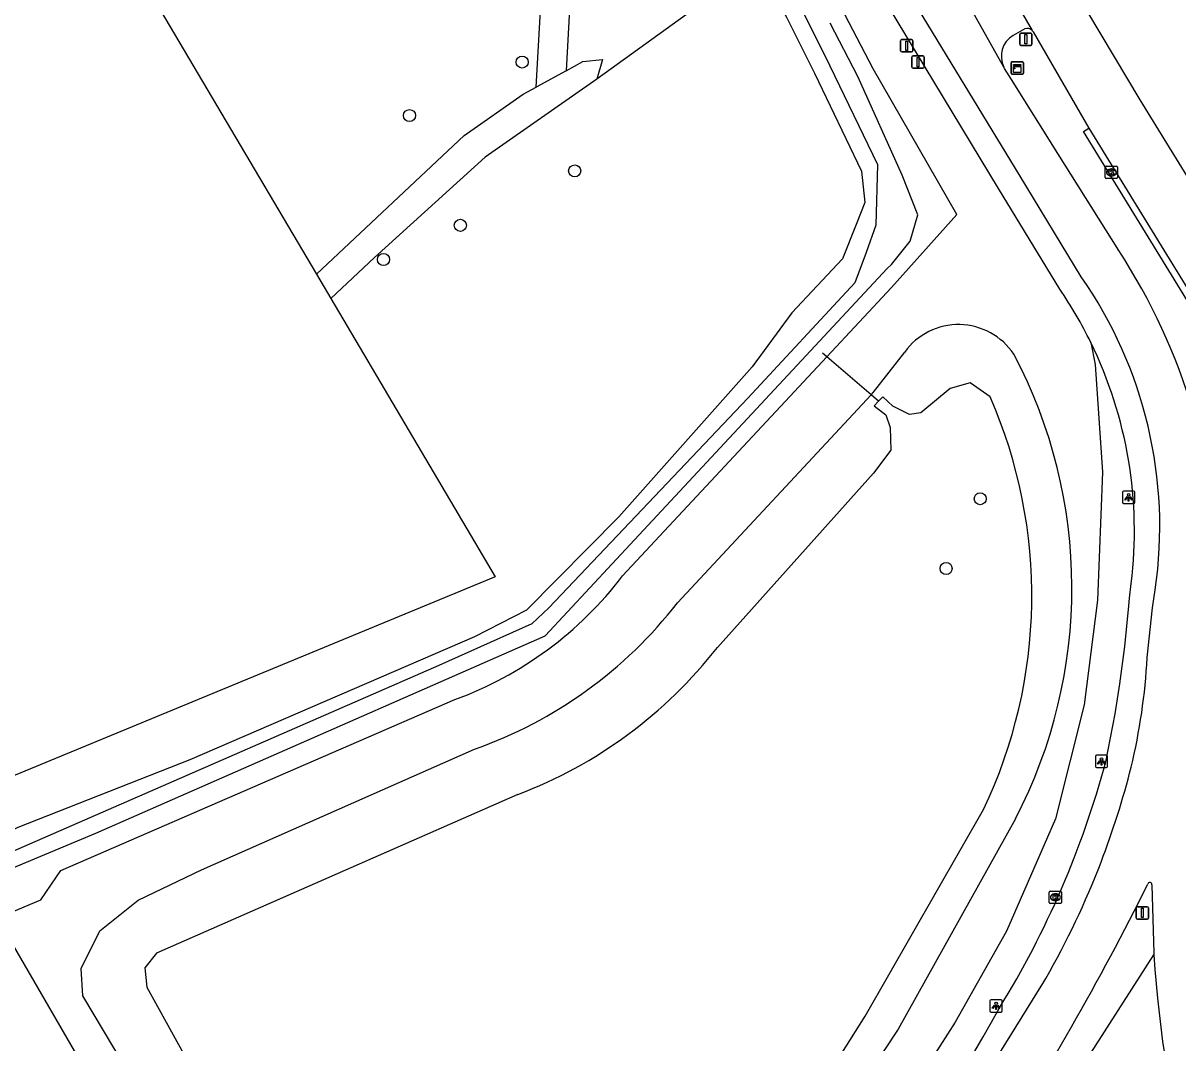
# Model space of a CAD drawing. Extents: x 155018 to 156648, y 383980 to 385733.
# Drawn here: x 155889.6 to 155983.2, y 384714.6 to 384797.2 of the extents above; entities that cross this region are included whole.
import ezdxf

# ---------------------------------------------------------------- set-up
doc = ezdxf.new("R2010")
doc.units = 0
for name, color, linetype in [('IMGEO_Afsluitpaal', 7, 'Continuous'), ('IMGEO_Berm_groen', 7, 'Continuous'), ('IMGEO_Boom', 7, 'Continuous'), ('IMGEO_Duiker', 7, 'Continuous'), ('IMGEO_Fietspad_gesloten', 7, 'Continuous'), ('IMGEO_Groenvoorziening', 7, 'Continuous'), ('IMGEO_Hek', 7, 'Continuous'), ('IMGEO_Kast', 7, 'Continuous'), ('IMGEO_Kolk', 7, 'Continuous'), ('IMGEO_Lichtpunt', 7, 'Continuous'), ('IMGEO_Meer_plas_ven_vijver', 7, 'Continuous'), ('IMGEO_Rijbaan_lokaal_open', 7, 'Continuous'), ('IMGEO_Rijbaan_regionaal_gesloten', 7, 'Continuous'), ('IMGEO_Verkeersbordpaal', 7, 'Continuous'), ('IMGEO_Voetpad_gesloten', 7, 'Continuous'), ('IMGEO_Voetpad_open', 7, 'Continuous'), ('IMGEO_Waterloop', 7, 'Continuous')]:
    doc.layers.add(name, color=color, linetype=linetype)

msp = doc.modelspace()

# ---------------------------------------------------------------- linework, layer by layer
at = {"layer": 'IMGEO_Afsluitpaal'}
for p, q in [((155970.425, 384795.532), (155970.425, 384796.332)), ((155970.425, 384796.332), (155970.425, 384795.532)), ((155970.525, 384796.432), (155971.315, 384796.432)), ((155971.315, 384796.432), (155970.525, 384796.432)), ((155971.415, 384796.332), (155971.415, 384795.532)), ((155971.415, 384795.532), (155971.415, 384796.332)), ((155960.76, 384794.997), (155960.76, 384795.797)), ((155960.76, 384795.797), (155960.76, 384794.997)), ((155960.86, 384795.897), (155961.65, 384795.897)), ((155961.65, 384795.897), (155960.86, 384795.897)), ((155961.75, 384795.797), (155961.75, 384794.997)), ((155961.75, 384794.997), (155961.75, 384795.797)), ((155971.315, 384795.432), (155970.525, 384795.432)), ((155970.525, 384795.432), (155971.315, 384795.432)), ((155961.65, 384794.897), (155960.86, 384794.897)), ((155960.86, 384794.897), (155961.65, 384794.897)), ((155961.679, 384793.681), (155961.679, 384794.481)), ((155961.679, 384794.481), (155961.679, 384793.681)), ((155961.779, 384794.581), (155962.569, 384794.581)), ((155962.569, 384794.581), (155961.779, 384794.581)), ((155962.669, 384794.481), (155962.669, 384793.681)), ((155962.669, 384793.681), (155962.669, 384794.481)), ((155962.569, 384793.581), (155961.779, 384793.581)), ((155961.779, 384793.581), (155962.569, 384793.581))]:
    msp.add_line(p, q, dxfattribs=at)
for points in [[(155970.845, 384796.307), (155970.995, 384796.307), (155970.995, 384795.557), (155970.845, 384795.557), (155970.845, 384796.307)], [(155961.18, 384795.772), (155961.33, 384795.772), (155961.33, 384795.022), (155961.18, 384795.022), (155961.18, 384795.772)], [(155962.099, 384794.456), (155962.249, 384794.456), (155962.249, 384793.706), (155962.099, 384793.706), (155962.099, 384794.456)]]:
    msp.add_lwpolyline(points, dxfattribs=at)
for centre, start, end in [((155970.525, 384796.332), 90, 180), ((155970.525, 384796.332), 90, 180), ((155971.315, 384796.332), 0, 90), ((155971.315, 384796.332), 360, 90), ((155960.86, 384795.797), 90, 180), ((155960.86, 384795.797), 90, 180), ((155961.65, 384795.797), 0, 90), ((155961.65, 384795.797), 360, 90), ((155970.525, 384795.532), 180, 270), ((155970.525, 384795.532), 180, 270), ((155971.315, 384795.532), 270, 0), ((155971.315, 384795.532), 270, 0), ((155960.86, 384794.997), 180, 270), ((155960.86, 384794.997), 180, 270), ((155961.65, 384794.997), 270, 0), ((155961.65, 384794.997), 270, 0), ((155961.779, 384794.481), 90, 180), ((155961.779, 384794.481), 90, 180), ((155962.569, 384794.481), 0, 90), ((155962.569, 384794.481), 360, 90), ((155961.779, 384793.681), 180, 270), ((155961.779, 384793.681), 180, 270), ((155962.569, 384793.681), 270, 0), ((155962.569, 384793.681), 270, 0)]:
    msp.add_arc(centre, 0.1, start, end, dxfattribs=at)
at = {"layer": 'IMGEO_Berm_groen'}
msp.add_lwpolyline([(155960.134, 384688.714), (155981.297, 384721.709)], dxfattribs=at)
at = {"layer": 'IMGEO_Boom'}
for centre in [(155930.097, 384794.081), (155920.964, 384789.745), (155934.355, 384785.26), (155925.087, 384780.849), (155918.863, 384778.081), (155967.223, 384758.691), (155964.457, 384753.032)]:
    msp.add_circle(centre, 0.489, dxfattribs=at)
at = {"layer": 'IMGEO_Duiker'}
msp.add_lwpolyline([(155958.987, 384766.587), (155958.382, 384767.109), (155954.797, 384770.198), (155954.45, 384770.497)], dxfattribs=at)
at = {"layer": 'IMGEO_Fietspad_gesloten'}
for points in [[(155975.409, 384776.674), (155970.449, 384784.821), (155961.452, 384799.64), (155959.664, 384802.736), (155940.418, 384835.124), (155922.729, 384865.669), (155909.95, 384888.824), (155901.33, 384904.485), (155891.806, 384922.174)], [(155969.139, 384793.67), (155965.8, 384799.62)], [(155970.833, 384796.768), (155969.894, 384796.242)], [(155978.452, 384778.803), (155973.516, 384786.663), (155969.768, 384792.657), (155969.2, 384793.56), (155969.139, 384793.67)], [(155980.759, 384745.823), (155981.185, 384749.837), (155981.409, 384751.313)], [(155981.14, 384727.408), (155981.287, 384721.859), (155981.292, 384721.784), (155981.297, 384721.709)], [(155961.766, 384702.403), (155972.299, 384719.386), (155972.533, 384719.792)]]:
    msp.add_lwpolyline(points, dxfattribs=at)
for centre, radius, start, end in [((155970.903, 384794.549), 1.971, 120.79332, 206.48791), ((155971.042, 384796.307), 0.506, 41.63771, 114.31947), ((155937.027, 384751.775), 49.463, 359.70148, 33.12284), ((155946.344, 384756.407), 35.433, 351.73366, 34.88736), ((155930.932, 384748.578), 49.903, 346.49375, 356.83527), ((155913.086, 384753.778), 68.476, 338.99632, 345.7508), ((155913.043, 384753.795), 68.522, 330.24832, 338.99518), ((155769.166, 384833.072), 236.53, 327.13287, 333.47674), ((155980.968, 384727.406), 0.172, 0.81247, 166.02364), ((156079.542, 384728.132), 98.455, 183.74068, 205.55373)]:
    msp.add_arc(centre, radius, start, end, dxfattribs=at)
at = {"layer": 'IMGEO_Groenvoorziening'}
for points in [[(155863.81, 384860.755), (155913.417, 384776.893)], [(155938.229, 384752.431), (155954.797, 384770.198), (155960.036, 384775.816), (155965.324, 384781.723), (155958.557, 384793.522), (155956.272, 384797.883), (155953.363, 384803.433), (155946.914, 384814.668), (155941.514, 384823.667), (155929.251, 384844.105)], [(155925.039, 384841.785), (155948.617, 384802.999), (155951.534, 384797.709), (155953.782, 384793.173), (155957.604, 384785.225), (155957.881, 384782.71), (155957.177, 384780.926), (155956.072, 384778.127), (155951.949, 384773.755), (155948.74, 384769.379), (155937.919, 384757.216), (155930.462, 384749.665), (155926.228, 384747.501), (155903.155, 384737.516), (155889.212, 384732.046), (155886.963, 384730.92), (155885.78, 384728.973), (155886.27, 384728.162), (155886.982, 384726.982), (155888.195, 384724.975), (155891.09, 384726.192), (155892.708, 384728.544), (155924.653, 384742.413)], [(155930.853, 384826.774), (155943.422, 384797.947), (155936.159, 384792.708)], [(155931.234, 384792.053), (155931.691, 384800.201), (155933.999, 384799.406), (155933.661, 384793.383)], [(155914.592, 384774.906), (155927.922, 384752.372), (155885.712, 384734.935), (155883.134, 384733.87), (155882.777, 384733.722)], [(155976.18, 384771.358), (155976.542, 384769.577), (155977.128, 384760.847), (155976.74, 384750.462), (155975.66, 384741.983), (155973.333, 384732.736), (155969.364, 384723.65), (155965.179, 384716.267), (155960.231, 384708.492), (155955.722, 384701.699), (155948.28, 384692.265), (155942.151, 384685.384), (155934.328, 384678.881), (155925.957, 384673.179), (155922.666, 384671.018)], [(155942.684, 384750.253), (155958.382, 384767.109), (155958.581, 384767.323), (155961.1, 384770.579)], [(155921.926, 384670.532), (155920.366, 384671.054), (155918.989, 384672.238), (155918.978, 384672.257), (155918.323, 384673.398), (155917.788, 384674.33), (155917.651, 384675.806), (155918.524, 384677.512), (155915.379, 384682.151), (155908.378, 384695.118), (155894.501, 384718.397), (155894.353, 384720.614), (155895.869, 384723.673), (155898.981, 384726.147), (155904.109, 384728.609), (155926.245, 384738.39)], [(155970.076, 384732.745), (155960.56, 384715.689), (155953.323, 384704.759), (155945.883, 384694.748)]]:
    msp.add_lwpolyline(points, dxfattribs=at)
for centre, radius, start, end in [((155965.463, 384767.409), 5.393, 33.77058, 144.0016), ((155934.128, 384751.452), 40.524, 332.50781, 27.88773), ((155914.286, 384770.67), 30.098, 290.14721, 322.70149), ((155914.293, 384772.274), 35.93, 289.42949, 322.20178)]:
    msp.add_arc(centre, radius, start, end, dxfattribs=at)
at = {"layer": 'IMGEO_Hek'}
for points in [[(155863.81, 384860.755), (155913.417, 384776.893)], [(155913.417, 384776.893), (155914.592, 384774.906)], [(155914.592, 384774.906), (155927.922, 384752.372), (155885.712, 384734.935), (155883.134, 384733.87)]]:
    msp.add_lwpolyline(points, dxfattribs=at)
at = {"layer": 'IMGEO_Kast'}
for p, q in [((155969.721, 384793.18), (155969.721, 384794.021)), ((155969.721, 384794.021), (155969.721, 384793.18)), ((155969.796, 384794.105), (155970.637, 384794.105)), ((155970.637, 384794.105), (155969.796, 384794.105)), ((155970.721, 384794.03), (155970.721, 384793.189)), ((155970.721, 384793.189), (155970.721, 384794.03)), ((155970.646, 384793.105), (155969.805, 384793.105)), ((155969.805, 384793.105), (155970.646, 384793.105))]:
    msp.add_line(p, q, dxfattribs=at)
for points in [[(155969.916, 384793.895), (155970.516, 384793.895), (155970.516, 384793.81), (155969.916, 384793.81), (155969.916, 384793.895)], [(155969.916, 384793.72), (155970.516, 384793.72), (155970.516, 384793.231), (155969.916, 384793.231), (155969.916, 384793.72)]]:
    msp.add_lwpolyline(points, dxfattribs=at)
msp.add_circle((155970, 384793.569), 0.0377, dxfattribs=at)
for centre, start, end in [((155969.799, 384794.027), 92.4484, 184.28452), ((155969.799, 384794.027), 92.4484, 184.28452), ((155970.643, 384794.027), 2.4484, 94.28452), ((155970.643, 384794.027), 2.4484, 94.28452), ((155969.799, 384793.183), 182.4484, 274.28452), ((155969.799, 384793.183), 182.4484, 274.28452), ((155970.643, 384793.183), 272.4484, 4.28452), ((155970.643, 384793.183), 272.4484, 4.28452)]:
    msp.add_arc(centre, 0.0779, start, end, dxfattribs=at)
at = {"layer": 'IMGEO_Kolk'}
for p, q in [((155977.354, 384784.716), (155977.354, 384785.568)), ((155977.429, 384785.642), (155978.281, 384785.642)), ((155977.842, 384785.422), (155977.867, 384785.422)), ((155978.355, 384785.568), (155978.355, 384784.716)), ((155978.281, 384784.642), (155977.429, 384784.642)), ((155977.865, 384784.862), (155977.84, 384784.862)), ((155972.891, 384726.885), (155973.743, 384726.885)), ((155972.816, 384725.959), (155972.816, 384726.811)), ((155973.327, 384726.105), (155973.302, 384726.105)), ((155973.304, 384726.665), (155973.329, 384726.665)), ((155973.817, 384726.811), (155973.817, 384725.959)), ((155973.743, 384725.885), (155972.891, 384725.885))]:
    msp.add_line(p, q, dxfattribs=at)
for points in [[(155977.354, 384784.716), (155977.354, 384785.568)], [(155977.429, 384785.642), (155978.281, 384785.642)], [(155977.675, 384785.342), (155977.798, 384785.342), (155977.798, 384785.191), (155977.928, 384785.342), (155978.092, 384785.342), (155977.946, 384785.191), (155978.099, 384784.942), (155977.947, 384784.942), (155977.862, 384785.106), (155977.798, 384785.039), (155977.798, 384784.942), (155977.675, 384784.942), (155977.675, 384785.342)], [(155978.355, 384785.568), (155978.355, 384784.716)], [(155978.281, 384784.642), (155977.429, 384784.642)], [(155972.891, 384726.885), (155973.743, 384726.885)], [(155972.816, 384725.959), (155972.816, 384726.811)], [(155973.137, 384726.585), (155973.26, 384726.585), (155973.26, 384726.434), (155973.39, 384726.585), (155973.554, 384726.585), (155973.408, 384726.434), (155973.561, 384726.185), (155973.409, 384726.185), (155973.324, 384726.349), (155973.26, 384726.282), (155973.26, 384726.185), (155973.137, 384726.185), (155973.137, 384726.585)], [(155973.817, 384726.811), (155973.817, 384725.959)], [(155973.743, 384725.885), (155972.891, 384725.885)]]:
    msp.add_lwpolyline(points, dxfattribs=at)
for centre, start, end in [((155977.431, 384785.566), 91.55205, 178.44795), ((155977.431, 384785.566), 91.55205, 178.44795), ((155978.279, 384785.566), 1.55205, 88.44795), ((155978.279, 384785.566), 1.55205, 88.44795), ((155977.431, 384784.718), 181.55205, 268.44795), ((155977.431, 384784.718), 181.55205, 268.44795), ((155978.279, 384784.718), 271.55205, 358.44795), ((155978.279, 384784.718), 271.55205, 358.44795), ((155972.893, 384726.809), 91.55205, 178.44795), ((155972.893, 384726.809), 91.55205, 178.44795), ((155973.741, 384726.809), 1.55205, 88.44795), ((155973.741, 384726.809), 1.55205, 88.44795), ((155972.893, 384725.961), 181.55205, 268.44795), ((155972.893, 384725.961), 181.55205, 268.44795), ((155973.741, 384725.961), 271.55205, 358.44795), ((155973.741, 384725.961), 271.55205, 358.44795)]:
    msp.add_arc(centre, 0.0765, start, end, dxfattribs=at)
for centre, major_axis, ratio, start_param, end_param in [((155977.841, 384785.142), (-0.387, 0.002), 0.722429, 4.712389, 7.853982), ((155977.866, 384785.142), (-0.39, 0.002), 0.717154, 1.570796, 4.712389), ((155973.303, 384726.385), (-0.387, 0.002), 0.722429, 4.712389, 7.853982), ((155973.328, 384726.385), (-0.39, 0.002), 0.717154, 1.570796, 4.712389)]:
    msp.add_ellipse(centre, major_axis=major_axis, ratio=ratio, start_param=start_param, end_param=end_param, dxfattribs=at)
at = {"layer": 'IMGEO_Lichtpunt'}
for p, q in [((155978.75, 384759.208), (155978.75, 384758.401)), ((155978.75, 384759.208), (155978.75, 384758.401)), ((155979.652, 384759.303), (155978.844, 384759.303)), ((155979.652, 384759.303), (155978.844, 384759.303)), ((155979.746, 384758.401), (155979.746, 384759.208)), ((155979.746, 384758.401), (155979.746, 384759.208)), ((155978.844, 384758.307), (155979.652, 384758.307)), ((155978.844, 384758.307), (155979.652, 384758.307)), ((155976.554, 384737.803), (155976.554, 384736.996)), ((155976.554, 384737.803), (155976.554, 384736.996)), ((155977.456, 384737.898), (155976.648, 384737.898)), ((155977.456, 384737.898), (155976.648, 384737.898)), ((155977.55, 384736.996), (155977.55, 384737.803)), ((155977.55, 384736.996), (155977.55, 384737.803)), ((155976.648, 384736.902), (155977.456, 384736.902)), ((155976.648, 384736.902), (155977.456, 384736.902)), ((155968.014, 384717.988), (155968.014, 384717.181)), ((155968.014, 384717.988), (155968.014, 384717.181)), ((155968.916, 384718.083), (155968.108, 384718.083)), ((155968.916, 384718.083), (155968.108, 384718.083)), ((155969.01, 384717.181), (155969.01, 384717.988)), ((155969.01, 384717.181), (155969.01, 384717.988)), ((155968.108, 384717.087), (155968.916, 384717.087)), ((155968.108, 384717.087), (155968.916, 384717.087))]:
    msp.add_line(p, q, dxfattribs=at)
for points in [[(155979.124, 384758.872), (155979.163, 384758.844), (155978.975, 384758.582), (155978.937, 384758.609), (155979.124, 384758.872)], [(155979.226, 384758.824), (155979.273, 384758.824), (155979.273, 384758.502), (155979.226, 384758.502), (155979.226, 384758.824)], [(155979.336, 384758.844), (155979.374, 384758.871), (155979.561, 384758.609), (155979.522, 384758.581), (155979.336, 384758.844)], [(155976.928, 384737.467), (155976.967, 384737.439), (155976.779, 384737.177), (155976.741, 384737.204), (155976.928, 384737.467)], [(155977.03, 384737.419), (155977.077, 384737.419), (155977.077, 384737.097), (155977.03, 384737.097), (155977.03, 384737.419)], [(155977.14, 384737.439), (155977.178, 384737.466), (155977.365, 384737.204), (155977.326, 384737.176), (155977.14, 384737.439)], [(155968.388, 384717.652), (155968.427, 384717.624), (155968.239, 384717.362), (155968.201, 384717.389), (155968.388, 384717.652)], [(155968.49, 384717.604), (155968.537, 384717.604), (155968.537, 384717.282), (155968.49, 384717.282), (155968.49, 384717.604)], [(155968.6, 384717.624), (155968.638, 384717.651), (155968.825, 384717.389), (155968.786, 384717.361), (155968.6, 384717.624)]]:
    msp.add_lwpolyline(points, dxfattribs=at)
for centre in [(155979.249, 384759.006), (155977.053, 384737.601), (155968.513, 384717.786)]:
    msp.add_circle(centre, 0.0994, dxfattribs=at)
for centre, start, end in [((155978.844, 384759.208), 90, 180), ((155978.844, 384759.208), 90, 180), ((155979.652, 384759.208), 0, 90), ((155979.652, 384759.208), 0, 90), ((155978.844, 384758.401), 180, 270), ((155978.844, 384758.401), 180, 270), ((155979.652, 384758.401), 270, 0), ((155979.652, 384758.401), 270, 360), ((155976.648, 384737.803), 90, 180), ((155976.648, 384737.803), 90, 180), ((155977.456, 384737.803), 0, 90), ((155977.456, 384737.803), 0, 90), ((155976.648, 384736.996), 180, 270), ((155976.648, 384736.996), 180, 270), ((155977.456, 384736.996), 270, 0), ((155977.456, 384736.996), 270, 360), ((155968.108, 384717.988), 90, 180), ((155968.108, 384717.988), 90, 180), ((155968.916, 384717.988), 0, 90), ((155968.916, 384717.988), 0, 90), ((155968.108, 384717.181), 180, 270), ((155968.108, 384717.181), 180, 270), ((155968.916, 384717.181), 270, 0), ((155968.916, 384717.181), 270, 360)]:
    msp.add_arc(centre, 0.0946, start, end, dxfattribs=at)
at = {"layer": 'IMGEO_Meer_plas_ven_vijver'}
for points in [[(155968.029, 384766.941), (155966.397, 384768.081), (155964.797, 384767.623), (155962.412, 384765.655), (155961.489, 384765.522), (155960.138, 384766.188), (155959.332, 384766.939), (155958.987, 384766.587), (155958.637, 384766.23), (155959.57, 384765.497), (155959.916, 384764.452), (155959.99, 384762.617), (155958.57, 384760.768), (155945.923, 384746.643)], [(155929.759, 384734.724), (155900.457, 384721.868), (155899.519, 384720.679), (155899.67, 384719.093)], [(155943.308, 384695.725), (155951.176, 384706.086), (155957.894, 384716.752), (155967.489, 384733.506)], [(155899.67, 384719.093), (155908.668, 384702.817), (155914.551, 384692.12), (155917.168, 384693.391), (155919.258, 384690.449), (155917.553, 384687.582), (155919.81, 384684.269), (155922.101, 384680.977), (155921.685, 384678.161), (155920.44, 384676.559), (155918.907, 384675.07), (155919.946, 384673.599), (155919.053, 384672.941), (155919.359, 384672.523), (155919.633, 384672.148), (155920.507, 384672.796), (155921.167, 384672.232), (155922.371, 384673.208), (155922.227, 384675.058), (155923.657, 384678.155), (155932.036, 384684.605)]]:
    msp.add_lwpolyline(points, dxfattribs=at)
for centre, radius, start, end in [((155931.195, 384750.814), 40.21, 334.50417, 23.64526), ((155916.515, 384769.605), 37.311, 290.79159, 322.01701)]:
    msp.add_arc(centre, radius, start, end, dxfattribs=at)
at = {"layer": 'IMGEO_Rijbaan_lokaal_open'}
msp.add_lwpolyline([(155993.726, 384758.93), (155975.592, 384788.442), (155976.026, 384788.73)], dxfattribs=at)
at = {"layer": 'IMGEO_Rijbaan_regionaal_gesloten'}
for points in [[(155969.48, 384800.023), (155971.42, 384796.643)], [(155995.283, 384766.497), (155980.189, 384791.016), (155974.947, 384799.816)], [(155971.501, 384796.519), (155976.026, 384788.73)], [(155976.026, 384788.73), (155994.191, 384759.185)]]:
    msp.add_lwpolyline(points, dxfattribs=at)
for centre, radius, start, end in [((156043.829, 384896.348), 113.426, 235.17607, 244.46949), ((155971.038, 384796.305), 0.51, 24.80012, 41.50709)]:
    msp.add_arc(centre, radius, start, end, dxfattribs=at)
at = {"layer": 'IMGEO_Verkeersbordpaal'}
for p, q in [((155979.871, 384724.722), (155979.871, 384725.522)), ((155979.871, 384725.522), (155979.871, 384724.722)), ((155979.971, 384725.622), (155980.761, 384725.622)), ((155980.761, 384725.622), (155979.971, 384725.622)), ((155980.861, 384725.522), (155980.861, 384724.722)), ((155980.861, 384724.722), (155980.861, 384725.522)), ((155980.761, 384724.622), (155979.971, 384724.622)), ((155979.971, 384724.622), (155980.761, 384724.622))]:
    msp.add_line(p, q, dxfattribs=at)
msp.add_lwpolyline([(155980.291, 384725.497), (155980.441, 384725.497), (155980.441, 384724.747), (155980.291, 384724.747), (155980.291, 384725.497)], dxfattribs=at)
for centre, start, end in [((155979.971, 384725.522), 90, 180), ((155979.971, 384725.522), 90, 180), ((155980.761, 384725.522), 0, 90), ((155980.761, 384725.522), 360, 90), ((155979.971, 384724.722), 180, 270), ((155979.971, 384724.722), 180, 270), ((155980.761, 384724.722), 270, 0), ((155980.761, 384724.722), 270, 0)]:
    msp.add_arc(centre, 0.1, start, end, dxfattribs=at)
at = {"layer": 'IMGEO_Voetpad_gesloten'}
for points in [[(155973.665, 384775.678), (155968.712, 384783.839), (155959.708, 384798.728), (155931.997, 384845.617)], [(155977.397, 384737.352), (155978.154, 384741.262), (155978.538, 384743.68), (155978.946, 384746.718), (155979.267, 384750), (155979.317, 384750.632), (155979.456, 384751.822)]]:
    msp.add_lwpolyline(points, dxfattribs=at)
for centre, radius, start, end in [((155944.841, 384756.005), 34.898, 26.09993, 34.31394), ((155944.977, 384756.083), 34.741, 352.95522, 26.08355), ((155903.904, 384757.266), 76.144, 328.4528, 344.83872), ((155821.763, 384798.917), 168.103, 316.32332, 331.0035)]:
    msp.add_arc(centre, radius, start, end, dxfattribs=at)
at = {"layer": 'IMGEO_Voetpad_open'}
msp.add_lwpolyline([(155882.777, 384733.722), (155885.729, 384727.933), (155886.153, 384727.101), (155894.378, 384712.92), (155917.076, 384673.487), (155917.474, 384672.825), (155919.721, 384669.084)], dxfattribs=at)
at = {"layer": 'IMGEO_Waterloop'}
for points in [[(155880.431, 384885.528), (155898.33, 384890.482), (155914.615, 384861.59), (155918.856, 384854.615), (155926.219, 384842.502), (155949.812, 384803.691), (155952.758, 384798.349), (155955.023, 384793.779), (155958.889, 384785.772), (155958.749, 384780.872), (155957.981, 384778.644), (155957.047, 384776.181), (155948.384, 384766.839), (155932.248, 384749.854), (155930.89, 384748.538), (155923.331, 384745.183), (155888.257, 384729.854), (155888.766, 384728.75), (155895.539, 384731.574), (155931.951, 384747.583)], [(155931.951, 384747.583), (155939.212, 384755.353), (155959.679, 384777.349), (155960.034, 384777.667), (155961.532, 384779.558), (155962.175, 384781.7), (155960.889, 384784.915), (155957.308, 384792.919), (155955.049, 384797.242)], [(155933.661, 384793.383), (155935.002, 384794.118), (155936.599, 384794.302), (155936.159, 384792.708)], [(155933.661, 384793.383), (155931.234, 384792.053)], [(155936.159, 384792.708), (155927.1, 384786.369), (155918.126, 384778.229), (155914.592, 384774.906)], [(155913.417, 384776.893), (155925.398, 384788.136), (155930.178, 384791.474), (155931.234, 384792.053)], [(155913.417, 384776.893), (155914.592, 384774.906)]]:
    msp.add_lwpolyline(points, dxfattribs=at)

doc.saveas('drawing.dxf')
